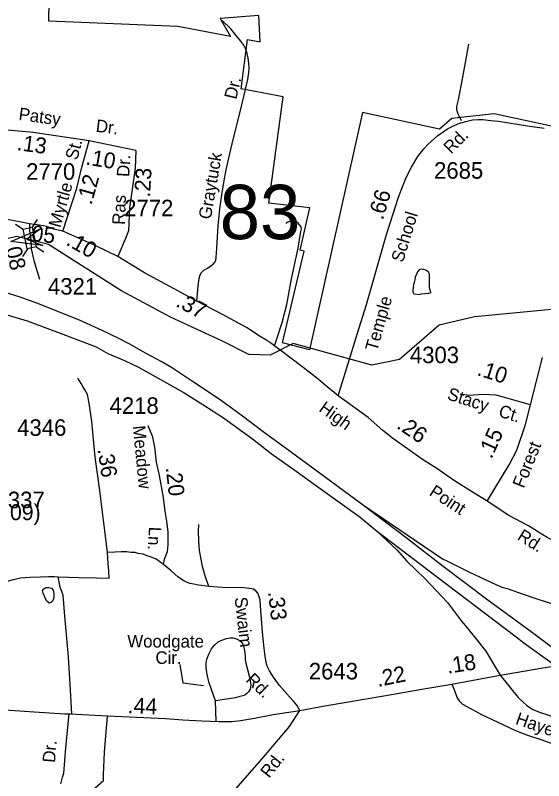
# Model space of a CAD drawing. Extents: x 1547597 to 1699558, y 810033 to 920809.
# Drawn here: x 1663215 to 1667211, y 836948 to 842729 of the extents above; entities that cross this region are included whole.
import ezdxf

# ---------------------------------------------------------------- set-up
doc = ezdxf.new("R2010")
doc.units = 0
for name, color, linetype in [('Exist Boundary Political City Limit New', 7, 'Continuous'), ('Exist Hydrographic Creek Single Shore', 7, 'Continuous'), ('Exist Hydrographic Misc Water Feature', 7, 'Continuous'), ('Exist Road Non-System Type 51', 7, 'Continuous'), ('Exist Road Non-System Type 51 Label', 7, 'Continuous'), ('Exist Road Primary US Divided Attributed', 7, 'Continuous'), ('Exist Road Primary US Ramp 1 Lane  Attributed', 7, 'Continuous'), ('Exist Road Primary US Service Attributed', 7, 'Continuous'), ('Exist Road Secondary Mileage Hundredths English Label', 7, 'Continuous'), ('Exist Road Secondary Structure Standard Bridge Attributed CELL', 7, 'Continuous'), ('Exist Road Secondary Structure Standard Bridge CELL', 7, 'Continuous'), ('Exist Road Secondary Structure Standard Bridge Number Label', 7, 'Continuous'), ('Exist Road Secondary Type 41 Attributed', 7, 'Continuous'), ('Exist Road Secondary Type 51 Attributed', 7, 'Continuous'), ('Exist Road Secondary Type 51 Label', 7, 'Continuous'), ('Exist Road Secondary Type 51 Number Label', 7, 'Continuous'), ('Map Preparation Boundary City Limit Buffer Line', 7, 'Continuous')]:
    doc.layers.add(name, color=color, linetype=linetype)

msp = doc.modelspace()

# ---------------------------------------------------------------- linework, layer by layer
at = {"layer": 'Exist Boundary Political City Limit New'}
msp.add_lwpolyline([(1667350.5, 841875.4), (1666834.9, 841985.9), (1666516, 841950.7), (1666423.8, 841869.9), (1665841.1, 841995.1), (1665440.4, 840203.5), (1665236.8, 840254.4), (1665398.4, 840948.2), (1665369.2, 840955), (1665443.3, 841274), (1665132.7, 841311.3), (1665240.8, 842113.7), (1664922.2, 842173.7), (1664970.2, 842545.9), (1665066, 842528), (1665057.8, 842728.7), (1664763.7, 842704), (1664842.2, 842570.1), (1664444.3, 842645), (1663469.5, 842685.3), (1663473.5, 842985.3)], dxfattribs=at)
at = {"layer": 'Exist Hydrographic Creek Single Shore'}
msp.add_lwpolyline([(1667525.3, 840566.5), (1667296.4, 840508.8), (1666687.4, 840452.3), (1666420.4, 840388.8), (1666121, 840130.9), (1665912.1, 840085.9), (1665316.4, 840250.9), (1665142.1, 840161.9), (1664981.4, 840167.6), (1664782.9, 840268.7), (1664388, 840450.3), (1664013.3, 840651.1), (1663467.4, 840997), (1663226.4, 841057.7), (1663026.3, 841012.5), (1662875.4, 840930.2), (1662666.4, 840914.8), (1662525.4, 840983.3), (1662418.3, 841120.1), (1662294.4, 841152.1), (1661786.4, 841201.8), (1661620.4, 841238.1), (1661288.3, 841372.8), (1661099.8, 841487.1)], dxfattribs=at)
at = {"layer": 'Exist Hydrographic Misc Water Feature'}
for points in [[(1666285.5, 840810.7), (1666269.1, 840806.1), (1666255.8, 840792.6), (1666247.6, 840773.7), (1666238.4, 840751.2), (1666237.1, 840732.2), (1666231.6, 840711.7), (1666226.1, 840694.9), (1666222.7, 840677), (1666220.3, 840654.3), (1666222.3, 840639.5), (1666227.9, 840626.2), (1666270.6, 840621), (1666285.3, 840625), (1666312.8, 840627.3), (1666342.9, 840629.5), (1666358.8, 840634.6), (1666353.2, 840650.5), (1666348.3, 840675.4), (1666347, 840704.4), (1666345.9, 840744.5), (1666346.8, 840773), (1666340.2, 840789.9), (1666320.3, 840804.4), (1666301.8, 840809.4), (1666285.5, 840810.7)], [(1663472.1, 838289.7), (1663451.2, 838307.7), (1663438.2, 838335.7), (1663427.2, 838365.7), (1663421.2, 838385.7), (1663430.2, 838398.7), (1663447.2, 838406.7), (1663468.2, 838408.7), (1663490.2, 838401.7), (1663502.1, 838387.7), (1663506.1, 838362.7), (1663507.2, 838338.7), (1663504.1, 838322.7), (1663499.2, 838306.7), (1663487.2, 838295), (1663472.1, 838289.7)]]:
    msp.add_lwpolyline(points, dxfattribs=at)
at = {"layer": 'Exist Road Non-System Type 51'}
msp.add_line((1664733.4, 837395.7), (1664728.6, 837552.4), dxfattribs=at)
for points in [[(1664588.6, 840571.3), (1664597.3, 840687.2), (1664605.6, 840741), (1664613.8, 840769.1), (1664623.8, 840787.1), (1664642, 840804.9), (1664668, 840818.8), (1664712.1, 840848.5), (1664726.3, 840868.4), (1664730.7, 840878.6), (1664734.3, 840900.3), (1664738.8, 840970.3), (1664749.8, 841138.1), (1664761, 841268.6), (1664775.8, 841372.7), (1664791.7, 841465.8), (1664810.2, 841561.7), (1664832.7, 841663.5), (1664867.7, 841811.3), (1664914.8, 842001), (1664955.6, 842168.7), (1664973.2, 842245), (1664980.4, 842296.7), (1664982.6, 842332.6), (1664981.3, 842368.3), (1664977, 842404.6), (1664969.1, 842440.6), (1664955.9, 842479.2), (1664943.6, 842504.7), (1664921.8, 842534.8), (1664886.1, 842577.1), (1664843.8, 842626.4), (1664780.7, 842689.5)], [(1666642.5, 842511), (1666597, 842261.4), (1666564.5, 842090), (1666551.8, 842039.8), (1666551.7, 842021.2), (1666553.6, 842007.8), (1666559.5, 841993.6), (1666587.1, 841935.6)], [(1665175.8, 840231.8), (1665198.5, 840299.9), (1665233.4, 840408.9), (1665268.4, 840544.7), (1665303.4, 840738.1), (1665354.8, 840970.5), (1665375.3, 841096), (1665379.4, 841116.6), (1665375.3, 841133.1), (1665365, 841147.5), (1665354.8, 841159.8), (1665344.5, 841168), (1665330.1, 841172.1), (1665311.6, 841174.2), (1665291, 841174.2), (1665276.6, 841168), (1665260.2, 841157.7)], [(1664679.1, 838415.7), (1664651.5, 838495.7), (1664631.9, 838565.9), (1664620.4, 838622), (1664608.7, 838686.1), (1664603.2, 838760), (1664599.7, 838833.9), (1664601.9, 838883.9)], [(1663539.9, 838488.5), (1663695.9, 838483.5), (1663829.7, 838479.4), (1663926, 838477.6), (1663923, 838533.7), (1663917.1, 838589.9), (1663911.9, 838672.6)], [(1663092.5, 838431.5), (1663138, 838450.8), (1663202.2, 838468.5), (1663254, 838480.1), (1663326.2, 838485.6), (1663406.1, 838489.2), (1663466.1, 838490.8), (1663510, 838490.7), (1663539.9, 838488.5)], [(1663642.9, 837452.3), (1663633.3, 837633), (1663616.8, 837885.1), (1663589.9, 838191.8), (1663576.9, 838349.8), (1663555.2, 838410.3), (1663539.9, 838488.5)], [(1664728.6, 837552.4), (1664699.1, 837636.6), (1664679.5, 837694.6), (1664663.8, 837762.8), (1664658.1, 837804.7), (1664658.5, 837835.1), (1664664.6, 837866.6), (1664678.7, 837904.6), (1664698.9, 837944.4), (1664723.2, 837974.3), (1664749.2, 837996.2), (1664777.3, 838010), (1664811.4, 838021.7), (1664839.5, 838027.6), (1664862.1, 838027.1), (1664893.3, 838017.3), (1664911.3, 838007.1), (1664920.8, 837998.5), (1664934.6, 837980.6), (1664941, 837961.1), (1664948, 837930.7), (1664952.6, 837889), (1664954.4, 837862.9), (1664958.3, 837836.9), (1664969.9, 837788.8), (1664985.6, 837730.8), (1664997.2, 837672.8), (1664995, 837652.8), (1664990.9, 837638.7), (1664978.9, 837618.9), (1664964.8, 837607), (1664950.8, 837595.1), (1664936.7, 837589.2), (1664912.7, 837583.2), (1664880.8, 837575.5), (1664830.6, 837567.7), (1664728.6, 837552.4)], [(1664458.8, 837825.6), (1664481.8, 837687.8), (1664639.2, 837668.1)], [(1663559.7, 836924.9), (1663572.9, 836975.6), (1663581.7, 837004.2), (1663597.1, 837195.9), (1663622.3, 837454.7)], [(1663655.5, 836758.9), (1663776.6, 836857.2), (1663881.7, 836948.7), (1663881.7, 836992.1), (1663890.8, 837163.5), (1663911.3, 837437.9)]]:
    msp.add_lwpolyline(points, dxfattribs=at)
at = {"layer": 'Exist Road Primary US Divided Attributed'}
for points in [[(1667429.6, 837836.5), (1667125.2, 838064.7), (1666797.3, 838305.4), (1666440.8, 838573.6), (1666180.4, 838774.8), (1665848.8, 839026.7), (1665501.9, 839280.5), (1665292.9, 839433.8), (1665090, 839583), (1664912.8, 839716), (1664755.6, 839828.9), (1664562.5, 839958.1), (1664395.3, 840069.1), (1664319.5, 840113.5), (1664206, 840176.2), (1664076.4, 840248.9), (1663992.2, 840292), (1663873.1, 840348.1), (1663701.8, 840427.2), (1663377.7, 840554.9), (1663251.3, 840601.1), (1663087.7, 840649.6)], [(1663090.1, 840484.8), (1663305.2, 840420.6), (1663494.1, 840350.7), (1663575.9, 840320.2), (1663825.7, 840224.5), (1663914.1, 840173.9), (1664041.4, 840121.2), (1664145.9, 840072.4), (1664483.9, 839882.6), (1664633.1, 839790.8), (1664788.8, 839689.8), (1665008.1, 839530.6), (1665148.9, 839420.7), (1665338.1, 839285.6), (1665521.1, 839154.4), (1665821.9, 838938.6), (1665945.1, 838838)], [(1665945.1, 838838), (1666406.6, 838485.3), (1667002.1, 838034.3), (1667061.3, 837989.5), (1667302.3, 837816.2)]]:
    msp.add_lwpolyline(points, dxfattribs=at)
at = {"layer": 'Exist Road Primary US Ramp 1 Lane  Attributed'}
for points in [[(1667834.9, 837902), (1667780.6, 837994.7), (1667740.2, 838040.1), (1667694.8, 838089.4), (1667632.7, 838137.7), (1667582.4, 838172.2), (1667502.5, 838207.7), (1667431.5, 838235.3), (1667353.6, 838260), (1667168.2, 838317.2), (1667057.7, 838354.7), (1666943.8, 838394.1), (1666904.1, 838406.3), (1666852, 838426.6), (1666770.4, 838465.1), (1666652.9, 838521.7), (1666475.3, 838608.7), (1666446.5, 838622.7), (1665848.8, 839026.7)], [(1665945.1, 838838), (1666103.6, 838688.4), (1666175.4, 838607.4), (1666314.1, 838473.7), (1666484.1, 838293.5), (1666589.8, 838152.5), (1666632.1, 838103.2), (1666695.5, 838025.6), (1666773, 837926.9), (1666881.3, 837746.4)], [(1666881.3, 837746.4), (1667016.9, 837576.9), (1667056.9, 837538.1), (1667081.5, 837518.7), (1667097, 837507.1), (1667128.9, 837487.1), (1667187.6, 837463.6), (1667275.9, 837432.2), (1667311.8, 837417.9), (1667535.6, 837348.2), (1667585.5, 837332), (1667669.4, 837303.7), (1667801.2, 837261), (1667903.1, 837220.7), (1668005, 837176.2), (1668104.8, 837131.8), (1668232.5, 837067.2), (1668262.7, 837053.7), (1668471.9, 836960.1)]]:
    msp.add_lwpolyline(points, dxfattribs=at)
at = {"layer": 'Exist Road Primary US Service Attributed'}
msp.add_lwpolyline([(1666516.8, 837678.2), (1666535.4, 837629.8), (1666554.2, 837578.4), (1666572, 837551.4), (1666597.1, 837525.2), (1666746.3, 837445.4), (1666901.7, 837372.4), (1666997.4, 837327.8), (1667087.2, 837293.4), (1667188.9, 837258.7), (1667322.6, 837212)], dxfattribs=at)
at = {"layer": 'Exist Road Secondary Structure Standard Bridge Attributed CELL'}
msp.add_lwpolyline([(1663423.9, 840990.7), (1663182.1, 841022), (1663407.2, 841115.8), (1663302.9, 841038.2)], close=True, dxfattribs=at)
at = {"layer": 'Exist Road Secondary Structure Standard Bridge CELL'}
for p, q in [((1663380.7, 841186.5), (1663343.1, 841128.6)), ((1663216.2, 841151.6), (1663274, 841114)), ((1663306.6, 840966.4), (1663269, 840908.6)), ((1663374.1, 840980.7), (1663431.9, 840943.1))]:
    msp.add_line(p, q, dxfattribs=at)
msp.add_lwpolyline([(1663343.1, 841128.6), (1663374.4, 840980.8), (1663305.4, 840966.2), (1663274, 841114)], close=True, dxfattribs=at)
at = {"layer": 'Exist Road Secondary Type 41 Attributed'}
for points in [[(1663322.5, 841153.8), (1663322.2, 841099.8), (1663325.8, 841087.1), (1663332.2, 841033.9)], [(1663332.2, 841033.9), (1663335.8, 840966.1), (1663354.8, 840878.4), (1663398.6, 840737.4)]]:
    msp.add_lwpolyline(points, dxfattribs=at)
at = {"layer": 'Exist Road Secondary Type 51 Attributed'}
msp.add_line((1667111, 839787.6), (1667202.3, 840145), dxfattribs=at)
for points in [[(1665657.4, 839855.6), (1665803.4, 840327.6), (1665870.6, 840544.6), (1666023, 841073.3), (1666071.2, 841230), (1666109.1, 841347.1), (1666133.2, 841409.1), (1666170.7, 841504.7), (1666209.9, 841583.1), (1666259.8, 841662.3), (1666305.4, 841721.7), (1666337.7, 841757), (1666410.5, 841820.6), (1666450.1, 841849.2), (1666482.8, 841870.7), (1666527.6, 841894.8), (1666573.3, 841913.8), (1666621.1, 841927.6), (1666672.7, 841939.6), (1666715.8, 841943.1), (1666751.1, 841942.2), (1666810.5, 841934.4), (1666869.9, 841929.3), (1667088.2, 841894.8), (1667214.3, 841876.1)], [(1663775.2, 841780.4), (1663351.4, 841844.8), (1663098.4, 841867)], [(1663573.9, 841099.6), (1663679.7, 841423.3), (1663718.5, 841582.6), (1663775.2, 841780.4)], [(1664125.9, 841707.1), (1663775.2, 841780.4)], [(1664125.9, 841707.1), (1664122.3, 841574.8), (1664079.6, 841275.6), (1664071.8, 841100.7), (1664048.5, 841042.4), (1663990.3, 840906.4)], [(1663322.5, 841153.8), (1663156.8, 841187.2)], [(1663573.9, 841099.6), (1663517.6, 841112.2), (1663489.7, 841118.2), (1663453.9, 841133.9), (1663398.6, 841143.4), (1663322.5, 841153.8)], [(1663990.3, 840906.4), (1663823.6, 840987.4), (1663636.7, 841071), (1663573.9, 841099.6)], [(1665657.4, 839855.6), (1665611.5, 839891.8), (1665575.7, 839920.1), (1665506.1, 839980.3), (1665390.8, 840068.9), (1665289.2, 840147.7), (1665235.9, 840188.4), (1665190.1, 840221.4), (1665154.6, 840246.8), (1665108.9, 840277.3), (1665065.7, 840302.7), (1664962.7, 840371.6), (1664781.4, 840470.7), (1664588.6, 840571.3), (1664417.2, 840664.2), (1664192.1, 840785.5), (1663990.3, 840906.4)], [(1664335.3, 838580.6), (1664280.6, 838621.9), (1664249.9, 838634.7), (1664211.5, 838647.6), (1664183.3, 838660.4), (1664144.9, 838665.5), (1664121.9, 838673.2), (1664091, 838673.2), (1664056.8, 838677.3), (1664016.4, 838677.7), (1663966.9, 838673.9), (1663911.9, 838672.6), (1663893.5, 838835.1), (1663872.1, 838996.3), (1663855.1, 839140.4), (1663818.4, 839392), (1663793, 839660.6), (1663773.2, 839799.1), (1663761.9, 839864.1), (1663742.1, 839900.8), (1663725.2, 839926.3), (1663713.9, 839948.9), (1663688.9, 839987.7)], [(1666783.8, 839060), (1666665.4, 839133.6), (1666536.4, 839214.3), (1666403.4, 839307), (1666294.3, 839375.1), (1666066.9, 839535.3), (1665993.7, 839593.9), (1665884.2, 839692.1), (1665657.4, 839855.6)], [(1667111, 839787.6), (1666851.4, 839860), (1666753.2, 839865.1), (1666644.7, 839858.2), (1666581, 839867.7)], [(1666783.8, 839060), (1666948.3, 839332.9), (1667008.1, 839445.8), (1667071.8, 839639.2), (1667111, 839787.6)], [(1664335.3, 838580.6), (1664342.5, 838621.6), (1664365.1, 838679.2), (1664372.4, 838729.4), (1664372.2, 838824.9), (1664362.3, 838907.4), (1664347.4, 838983.9), (1664335.3, 839087.6), (1664305.6, 839254.1), (1664284, 839355.2), (1664271, 839467.5), (1664255.8, 839543), (1664219.7, 839628.1)], [(1668231.9, 838565.2), (1668203.1, 838568), (1668065, 838576.6), (1667941.1, 838587.1), (1667793.2, 838605.7), (1667653.4, 838626.3), (1667523.7, 838662.4), (1667491.3, 838670.7), (1667473.2, 838676.9), (1667427.4, 838695), (1667375.6, 838717.5), (1667305.8, 838749.7), (1667236.1, 838786.2), (1667170.3, 838826.7), (1667096.6, 838873.1), (1666947.5, 838952.1), (1666783.8, 839060)], [(1665367.3, 837477.6), (1665344.2, 837519.8), (1665317.6, 837547.9), (1665287.7, 837582.1), (1665213.2, 837667.8), (1665167.5, 837729.7), (1665137.1, 837779.3), (1665119.6, 837812.6), (1665112.3, 837841.9), (1665104.4, 837889.2), (1665095.7, 837968.9), (1665083.8, 838071.5), (1665071.2, 838231.2), (1665065.8, 838313.2), (1665057.9, 838344.2), (1665048.9, 838365.6), (1665034.8, 838381.4), (1665016.2, 838393.8), (1664986.9, 838401.1), (1664918.7, 838407.3), (1664813.9, 838405.8), (1664679.1, 838415.7), (1664600.7, 838424.6), (1664564.9, 838432.3), (1664534.2, 838437.4), (1664511.1, 838447.7), (1664490.6, 838457.9), (1664447.1, 838486.1), (1664393.3, 838532.3), (1664335.3, 838580.6)], [(1666881.3, 837746.4), (1667088.4, 837779.9), (1667189.3, 837798.5), (1667302.3, 837816.2)], [(1666516.8, 837678.2), (1666881.3, 837746.4)], [(1665367.3, 837477.6), (1665555.2, 837512.8), (1666002, 837589.4), (1666288.6, 837639.9), (1666516.8, 837678.2)], [(1663062.3, 837489.7), (1663358.3, 837468.5), (1663590.9, 837454.4), (1663629.6, 837454.4), (1663911.3, 837437.9), (1664186.4, 837426.2), (1664350.6, 837419.2), (1664480.9, 837408.6), (1664625.4, 837401.5), (1664755.8, 837394.5), (1664853.9, 837396.4), (1664917.6, 837404.3), (1665023, 837419.5), (1665164.5, 837447.4), (1665367.3, 837477.6)], [(1663759.4, 834365.4), (1663876.6, 834676.1), (1664014.8, 835047.3), (1664099.9, 835280.3), (1664190.1, 835529.9), (1664320, 835873.1), (1664440.4, 836195.9), (1664531.9, 836441.4), (1664564.1, 836492.4), (1664580.2, 836518.3), (1664601.8, 836542), (1664630.4, 836590.8), (1664829.3, 836826), (1665079.1, 837112.2), (1665287.9, 837358.4), (1665367.3, 837477.6)]]:
    msp.add_lwpolyline(points, dxfattribs=at)
at = {"layer": 'Map Preparation Boundary City Limit Buffer Line'}
msp.add_lwpolyline([(1667350.5, 841875.4), (1666834.9, 841985.9), (1666516, 841950.7), (1666423.8, 841869.9), (1665841.1, 841995.1), (1665440.4, 840203.5), (1665236.8, 840254.4), (1665398.4, 840948.2), (1665369.2, 840955), (1665443.3, 841274), (1665132.7, 841311.3), (1665240.8, 842113.7), (1664922.2, 842173.7), (1664970.2, 842545.9), (1665066, 842528), (1665057.8, 842728.7), (1664763.7, 842704), (1664842.2, 842570.1), (1664444.3, 842645), (1663469.5, 842685.3), (1663473.5, 842985.3)], dxfattribs=at)

# ---------------------------------------------------------------- texts
at = {"layer": 'Exist Road Non-System Type 51 Label'}
for s, rotation, p in [('Dr.', 76.31542, (1664885.6, 842089.3)), ('Graytuck', 80.31164, (1664693.5, 841183.3)), ('Woodgate', 359.87989, (1664062.3, 837954.7)), ('Cir.', 359.87989, (1664275.1, 837830.6)), ('Hayes', 341.17631, (1666991.1, 837378.1)), ('Dr.', 85.33298, (1663515.2, 837081.5))]:
    msp.add_text(s, height=95, rotation=rotation, dxfattribs=at).set_placement(p)
at = {"layer": 'Exist Road Secondary Mileage Hundredths English Label'}
for s, rotation, p in [('.13', 352.18895, (1663222.9, 841711.8)), ('.10', 350.62553, (1663742.7, 841603.3)), ('.12', 74.30852, (1663791.2, 841292)), ('.23', 86.76118, (1664233.8, 841351.8)), ('.66', 73.6764, (1665994.7, 841178)), ('.05', 353.53104, (1663288.7, 841030.9)), ('.10', 330.53901, (1663592.5, 840999.1)), ('.08', 283.67203, (1663130.1, 841010.9)), ('.37', 332.45898, (1664421.8, 840535.2)), ('.10', 342.20393, (1666700.2, 840013)), ('.26', 325.96248, (1666091.8, 839615.3)), ('.15', 65.73029, (1666816, 839373.3)), ('.36', 278.68516, (1663836.4, 839451.8)), ('.20', 276.65514, (1664352.1, 839313)), ('(.09)', 359.87899, (1663077.1, 838916.5)), ('.33', 276.64431, (1665125.5, 838374.7)), ('.18', 8.94346, (1666485.3, 837755.9)), ('.22', 11.58552, (1665957.9, 837656)), ('.44', 357.47979, (1664063.5, 837458.8))]:
    msp.add_text(s, height=120, rotation=rotation, dxfattribs=at).set_placement(p)
at = {"layer": 'Exist Road Secondary Structure Standard Bridge Number Label'}
msp.add_text('83', height=410.1, dxfattribs=at).set_placement((1664760.8, 841038.8))
at = {"layer": 'Exist Road Secondary Type 51 Label'}
for s, rotation, p in [('Patsy', 352.18895, (1663236.8, 841939.5)), ('Dr.', 352.75803, (1663820.4, 841850.3)), ('Rd.', 44.92919, (1666510.1, 841677)), ('St.', 75.12496, (1663683.5, 841630.7)), ('Dr.', 86.76118, (1664076.6, 841506.5)), ('Myrtle', 74.06858, (1663555.2, 841119.8)), ('Ras', 87.57872, (1664043.1, 841145.4)), ('School', 72.76824, (1666146.1, 840857.3)), ('Temple', 74.06318, (1665950.1, 840185.8)), ('Stacy', 342.20393, (1666474.8, 839830.2)), ('High', 324.29713, (1665503.9, 839743.9)), ('Ct.', 342.20393, (1666862.3, 839701.5)), ('Meadow', 275.66299, (1664103.4, 839626.8)), ('Forest', 68.07888, (1667059.3, 839151.7)), ('Point', 327.02174, (1666338, 839109.2)), ('Ln.', 266.73033, (1664226.6, 838868.5)), ('Rd.', 327.8488, (1667004.1, 838774.3)), ('Swaim', 276.46105, (1664873.6, 838330.7)), ('Rd.', 316.22048, (1664952.5, 837702.9)), ('Rd.', 51.55386, (1665134.5, 836962.1))]:
    msp.add_text(s, height=95, rotation=rotation, dxfattribs=at).set_placement(p)
at = {"layer": 'Exist Road Secondary Type 51 Number Label'}
for s, p in [('2770', (1663297.1, 841487.1)), ('2685', (1666381.5, 841495.3)), ('2772', (1664038.7, 841211.5)), ('4321', (1663462.6, 840619.7)), ('4303', (1666198.7, 840101.8)), ('4218', (1663928.2, 839718.8)), ('4346', (1663229.5, 839553)), ('4337', (1663066.4, 839006.3)), ('2643', (1665434.9, 837713.2))]:
    msp.add_text(s, height=125, dxfattribs=at).set_placement(p)

doc.saveas('drawing.dxf')
